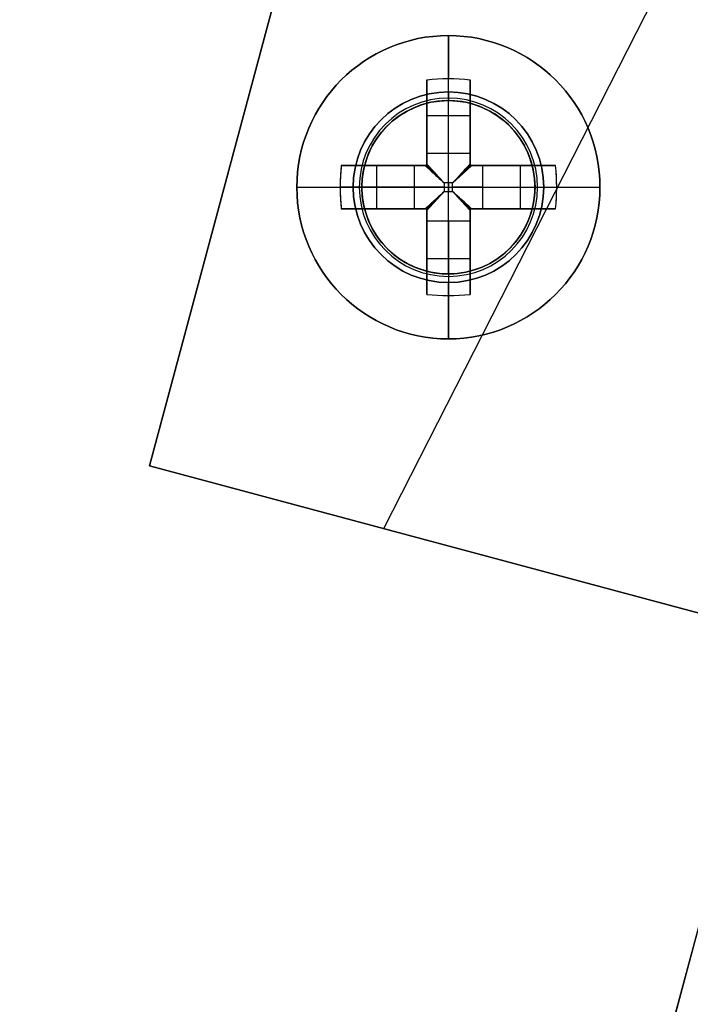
# Model space of a CAD drawing. Header units: millimetres. Extents: x -83 to 676, y -83 to 676.
# Tile 641 of 656: x 351 to 367, y 557 to 580. Entities that reach past the tile are written whole.
import ezdxf

# ---------------------------------------------------------------- set-up
doc = ezdxf.new("R2010")
doc.units = ezdxf.units.MM
doc.header["$MEASUREMENT"] = 0
doc.layers.add('IGES level 0', color=7, linetype='Continuous', true_color=0xff7878)

msp = doc.modelspace()

# ---------------------------------------------------------------- linework, layer by layer
at = {"layer": 'IGES level 0', "color": 254, "true_color": 0xcad1ee}
for p, q in [((376.998, 654.877, 48), (354.092, 569.393, 48)), ((354.092, 569.393, 47), (376.998, 654.877, 47)), ((361.51, 577.758, 47), (361.51, 577.758, 45.8)), ((361.9, 577.608, 47), (361.9, 577.608, 48)), ((361.9, 577.608, 48), (361.9, 577.608, 47)), ((359.21, 576.734, 48), (359.21, 576.734, 47)), ((359.061, 576.344, 45.8), (359.061, 576.344, 47)), ((359.061, 576.344, 47), (359.061, 576.344, 45.8)), ((362.924, 575.308, 47), (362.924, 575.308, 45.8)), ((362.924, 575.308, 45.8), (362.924, 575.308, 47)), ((362.774, 574.918, 48), (362.774, 574.918, 47)), ((360.084, 574.044, 48), (360.084, 574.044, 47)), ((360.084, 574.044, 47), (360.084, 574.044, 48)), ((360.475, 573.894, 47), (360.475, 573.894, 45.8)), ((354.092, 569.393, 48), (354.092, 569.393, 47)), ((354.092, 569.393, 48), (354.092, 569.393, 47)), ((354.092, 569.393, 47), (383.07, 561.628, 47)), ((383.07, 561.628, 48), (354.092, 569.393, 48)), ((354.092, 569.393, 47.5), (383.07, 561.628, 47.5))]:
    msp.add_line(p, q, dxfattribs=at)
at = {"layer": 'IGES level 0', "color": 140, "true_color": 0x00ccff}
for p, q in [((376.998, 654.877, 48), (354.092, 569.393, 48)), ((376.998, 654.877, 47), (354.092, 569.393, 47)), ((400.572, 648.56, 48), (359.496, 567.945, 48)), ((400.572, 648.56, 47), (359.496, 567.945, 47)), ((354.092, 569.393, 48), (383.07, 561.628, 48)), ((354.092, 569.393, 47), (383.07, 561.628, 47))]:
    msp.add_line(p, q, dxfattribs=at)
at = {"layer": 'IGES level 0', "color": 124, "true_color": 0x1aa180}
for p, q in [((359.264, 530.737, 47), (372.852, 581.448, 47)), ((359.264, 530.737, 45.8), (372.852, 581.448, 45.8))]:
    msp.add_line(p, q, dxfattribs=at)
at = {"layer": 'IGES level 0', "color": 1, "true_color": 0xff0808}
for p, q in [((360.992, 578.026, 48), (360.992, 579.326, 48)), ((360.492, 576.612, 48.463), (360.492, 578.301, 50.13)), ((360.492, 578.301, 50.13), (360.492, 576.612, 48.463)), ((360.992, 576.612, 48.463), (360.992, 578.326, 50.155)), ((361.492, 578.301, 50.13), (361.492, 576.612, 48.463)), ((361.492, 576.612, 48.463), (361.492, 578.301, 50.13)), ((360.492, 576.326, 49.699), (360.492, 577.864, 49.699)), ((361.492, 577.864, 49.699), (361.492, 576.326, 49.699)), ((360.992, 577.826, 47.8), (360.992, 577.826, 40)), ((360.992, 573.826, 40), (360.992, 577.826, 40)), ((360.992, 577.826, 40), (360.992, 577.826, 47.8)), ((360.492, 577.482, 49.322), (361.492, 577.482, 49.322)), ((360.492, 577.313, 49.155), (360.492, 577.313, 50.83)), ((361.492, 577.313, 49.155), (361.492, 577.313, 50.83)), ((360.492, 576.612, 48.463), (361.492, 576.612, 48.463)), ((360.492, 576.612, 48.463), (361.492, 576.612, 48.463)), ((358.518, 576.326, 50.13), (360.206, 576.326, 48.463)), ((360.206, 576.326, 48.463), (358.518, 576.326, 50.13)), ((358.954, 576.326, 49.699), (360.492, 576.326, 49.699)), ((359.336, 575.326, 49.322), (359.336, 576.326, 49.322)), ((359.505, 576.326, 49.155), (359.505, 576.326, 50.83)), ((360.206, 575.326, 48.463), (360.206, 576.326, 48.463)), ((360.206, 575.326, 48.463), (360.206, 576.326, 48.463)), ((360.492, 576.326, 51.128), (360.492, 576.326, 48.27)), ((360.492, 576.326, 48.27), (360.492, 576.326, 51.128)), ((361.492, 576.326, 51.128), (361.492, 576.326, 48.27)), ((361.492, 576.326, 49.699), (363.03, 576.326, 49.699)), ((361.492, 576.326, 48.27), (361.492, 576.326, 51.128)), ((361.779, 576.326, 48.463), (363.467, 576.326, 50.13)), ((361.779, 576.326, 48.463), (361.779, 575.326, 48.463)), ((363.467, 576.326, 50.13), (361.779, 576.326, 48.463)), ((361.779, 576.326, 48.463), (361.779, 575.326, 48.463)), ((362.48, 576.326, 49.155), (362.48, 576.326, 50.83)), ((362.648, 576.326, 49.322), (362.648, 575.326, 49.322)), ((357.492, 575.826, 48), (358.792, 575.826, 48)), ((360.206, 575.826, 48.463), (358.492, 575.826, 50.155)), ((358.992, 575.826, 47.8), (358.992, 575.826, 40)), ((358.992, 575.826, 40), (362.992, 575.826, 40)), ((361.09, 575.924, 48.18), (360.895, 575.924, 48.18)), ((360.895, 575.924, 48.18), (360.895, 575.728, 48.18)), ((360.895, 575.924, 48.18), (360.895, 575.728, 48.18)), ((361.09, 575.924, 48.18), (360.895, 575.924, 48.18)), ((360.895, 575.826, 48.18), (361.09, 575.826, 48.18)), ((360.992, 575.924, 48.18), (360.992, 575.728, 48.18)), ((361.09, 575.728, 48.18), (361.09, 575.924, 48.18)), ((361.09, 575.728, 48.18), (361.09, 575.924, 48.18)), ((361.779, 575.826, 48.463), (363.492, 575.826, 50.155)), ((362.992, 575.826, 47.8), (362.992, 575.826, 40)), ((363.192, 575.826, 48), (364.492, 575.826, 48)), ((360.895, 575.728, 48.18), (361.09, 575.728, 48.18)), ((360.895, 575.728, 48.18), (361.09, 575.728, 48.18)), ((360.206, 575.326, 48.463), (358.518, 575.326, 50.13)), ((358.518, 575.326, 50.13), (360.206, 575.326, 48.463)), ((360.492, 575.326, 49.699), (358.954, 575.326, 49.699)), ((359.505, 575.326, 49.155), (359.505, 575.326, 50.83)), ((360.492, 575.326, 51.128), (360.492, 575.326, 48.27)), ((360.492, 575.326, 48.27), (360.492, 575.326, 51.128)), ((360.492, 573.788, 49.699), (360.492, 575.326, 49.699)), ((361.492, 575.326, 51.128), (361.492, 575.326, 48.27)), ((361.492, 575.326, 49.699), (361.492, 573.788, 49.699)), ((361.492, 575.326, 48.27), (361.492, 575.326, 51.128)), ((363.03, 575.326, 49.699), (361.492, 575.326, 49.699)), ((363.467, 575.326, 50.13), (361.779, 575.326, 48.463)), ((361.779, 575.326, 48.463), (363.467, 575.326, 50.13)), ((362.48, 575.326, 49.155), (362.48, 575.326, 50.83)), ((360.492, 573.351, 50.13), (360.492, 575.04, 48.463)), ((361.492, 575.04, 48.463), (360.492, 575.04, 48.463)), ((360.492, 575.04, 48.463), (360.492, 573.351, 50.13)), ((361.492, 575.04, 48.463), (360.492, 575.04, 48.463)), ((360.992, 575.04, 48.463), (360.992, 573.326, 50.155)), ((361.492, 575.04, 48.463), (361.492, 573.351, 50.13)), ((361.492, 573.351, 50.13), (361.492, 575.04, 48.463)), ((360.492, 574.339, 49.155), (360.492, 574.339, 50.83)), ((361.492, 574.339, 49.155), (361.492, 574.339, 50.83)), ((361.492, 574.17, 49.322), (360.492, 574.17, 49.322)), ((360.992, 573.826, 40), (360.992, 573.826, 47.8)), ((360.992, 573.826, 47.8), (360.992, 573.826, 40)), ((360.992, 572.326, 48), (360.992, 573.626, 48))]:
    msp.add_line(p, q, dxfattribs=at)
at = {"layer": 'IGES level 0', "color": 153, "true_color": 0x5393cf}
for p, q in [((358.875, 529.288), (369.875, 570.34)), ((358.875, 529.288, -1.2), (369.875, 570.34, -1.2))]:
    msp.add_line(p, q, dxfattribs=at)
for centre in [(296.5, 296.5), (296.5, 296.5, -1.2)]:
    msp.add_circle(centre, 296.5, dxfattribs=at)
at = {"layer": 'IGES level 0'}
for centre, radius in [((296.5, 296.5, 47), 296.5), ((296.5, 296.5), 296.5), ((296.5, 296.5, 47), 295.3), ((296.5, 296.5), 295.3)]:
    msp.add_circle(centre, radius, dxfattribs=at)
at = {"layer": 'IGES level 0', "color": 124, "true_color": 0x1aa180}
for centre, radius in [((296.5, 296.5, 47), 295), ((296.5, 296.5, 45.8), 295), ((360.992, 575.826, 47), 2), ((360.992, 575.826, 45.8), 2)]:
    msp.add_circle(centre, radius, dxfattribs=at)
at = {"layer": 'IGES level 0', "color": 1, "true_color": 0xff0808}
for centre, radius in [((360.992, 575.826, 48), 3.5), ((360.992, 575.826, 48), 2.2), ((360.992, 575.826, 40), 2)]:
    msp.add_circle(centre, radius, dxfattribs=at)
at = {"layer": 'IGES level 0', "color": 140, "true_color": 0x00ccff}
for centre in [(360.992, 575.826, 48), (360.992, 575.826, 47)]:
    msp.add_circle(centre, 2, dxfattribs=at)
at = {"layer": 'IGES level 0'}
for centre, radius in [((296.5, 296.5), 296.5), ((296.5, 296.5, 47), 296.5), ((296.5, 296.5, 23.5), 296.5), ((296.5, 296.5, 47), 295.3), ((296.5, 296.5), 295.3), ((296.5, 296.5, 23.5), 295.3)]:
    msp.add_arc(centre, radius, 45, 225, dxfattribs=at)
at = {"layer": 'IGES level 0', "color": 153, "true_color": 0x5393cf}
for centre in [(296.5, 296.5, -1.2), (296.5, 296.5), (296.5, 296.5, -0.6)]:
    msp.add_arc(centre, 296.5, 345, 165, dxfattribs=at)
at = {"layer": 'IGES level 0', "color": 124, "true_color": 0x1aa180}
for centre in [(296.5, 296.5, 45.8), (296.5, 296.5, 47), (296.5, 296.5, 46.4)]:
    msp.add_arc(centre, 295, 345, 165, dxfattribs=at)
at = {"layer": 'IGES level 0', "color": 1, "true_color": 0xff0808}
for centre, radius, start, end in [((360.992, 575.826, 48), 3.5, 0, 180), ((360.992, 575.826, 48), 2.2, 90, 270), ((360.992, 575.826, 47.941), 2.059, 90, 270), ((360.992, 575.826, 48), 2.2, 270, 90), ((360.992, 575.826, 47.941), 2.059, 270, 90), ((360.992, 575.826, 40), 2, 90, 270), ((360.992, 575.826, 47.8), 2, 90, 270), ((360.992, 575.826, 43.9), 2, 90, 270), ((360.992, 575.826, 47.8), 2, 90, 270), ((360.992, 575.826, 47.8), 2, 270, 90), ((360.992, 575.826, 40), 2, 270, 90), ((360.992, 575.826, 47.8), 2, 270, 90), ((360.992, 575.826, 43.9), 2, 270, 90), ((360.992, 575.826, 48), 3.5, 180, 360)]:
    msp.add_arc(centre, radius, start, end, dxfattribs=at)
at = {"layer": 'IGES level 0', "color": 1, "true_color": 0xff0808, "extrusion": (1, 0, 0)}
for centre, radius, start, end in [((575.826, 47.686, 360.992), 3.514, 5.1275, 44.6488), ((575.826, 47.686, 360.492), 3.478, 44.6488, 81.7352), ((575.826, 47.686, 361.492), 3.478, 44.6488, 81.7352), ((578.026, 47.8, 360.992), 0.2, 90, 180), ((575.924, 49.16, 360.492), 0.98, 296.5596, 314.6488), ((575.924, 49.16, 360.492), 0.98, 296.5596, 314.6488), ((575.924, 49.16, 360.992), 0.98, 270, 314.6488), ((575.728, 49.16, 360.992), 0.98, 225.3512, 270), ((575.826, 47.686, 360.492), 3.478, 98.2648, 135.3512), ((575.826, 47.686, 360.492), 3.478, 98.2648, 135.3512), ((575.826, 47.686, 361.492), 3.478, 98.2648, 135.3512), ((575.728, 49.16, 361.492), 0.98, 225.3512, 243.4404), ((575.728, 49.16, 361.492), 0.98, 225.3512, 243.4404), ((573.626, 47.8, 360.992), 0.2, 360, 90), ((575.826, 47.686, 360.992), 3.514, 135.3512, 174.8725)]:
    msp.add_arc(centre, radius, start, end, dxfattribs=at)
at = {"layer": 'IGES level 0', "color": 1, "true_color": 0xff0808, "extrusion": (-4.8968e-14, -0.70276, 0.711427)}
msp.add_arc((360.992, 443.17, -370.742), 3.514, 81.8199, 98.1801, dxfattribs=at)
at = {"layer": 'IGES level 0', "color": 1, "true_color": 0xff0808, "extrusion": (-2.74971e-14, -0.70276, 0.711427)}
msp.add_arc((360.992, 443.17, -370.742), 3.514, 81.8199, 98.1801, dxfattribs=at)
at = {"layer": 'IGES level 0', "color": 1, "true_color": 0xff0808, "extrusion": (1, -4.80517e-14, -1.52064e-13)}
msp.add_arc((575.826, 47.686, 360.492), 3.478, 44.6488, 81.7352, dxfattribs=at)
at = {"layer": 'IGES level 0', "color": 1, "true_color": 0xff0808, "extrusion": (1, -2.83936e-13, -5.61904e-13)}
msp.add_arc((575.826, 47.686, 361.492), 3.478, 44.6488, 81.7352, dxfattribs=at)
at = {"layer": 'IGES level 0', "color": 1, "true_color": 0xff0808, "extrusion": (1, -6.86161e-13, 6.86161e-13)}
msp.add_arc((578.026, 47.8, 360.992), 0.2, 90, 180, dxfattribs=at)
at = {"layer": 'IGES level 0', "color": 254, "true_color": 0xcad1ee}
for centre, start, end in [((360.992, 575.826, 48), 63, 243), ((360.992, 575.826, 47), 63, 243), ((360.992, 575.826, 47.5), 63, 243), ((360.992, 575.826, 47), 345, 165), ((360.992, 575.826, 45.8), 345, 165), ((360.992, 575.826, 46.4), 345, 165), ((360.992, 575.826, 48), 243, 63), ((360.992, 575.826, 47), 243, 63), ((360.992, 575.826, 47.5), 243, 63), ((360.992, 575.826, 47), 165, 345), ((360.992, 575.826, 45.8), 165, 345), ((360.992, 575.826, 46.4), 165, 345)]:
    msp.add_arc(centre, 2, start, end, dxfattribs=at)
at = {"layer": 'IGES level 0', "color": 1, "true_color": 0xff0808, "extrusion": (1, -2.71587e-12, 3.7929e-12)}
msp.add_arc((575.924, 49.16, 361.492), 0.98, 296.5596, 314.6488, dxfattribs=at)
at = {"layer": 'IGES level 0', "color": 1, "true_color": 0xff0808, "extrusion": (1, 2.71587e-12, -3.7929e-12)}
msp.add_arc((575.924, 49.16, 361.492), 0.98, 296.5596, 314.6488, dxfattribs=at)
at = {"layer": 'IGES level 0', "color": 1, "true_color": 0xff0808, "extrusion": (0.70276, 3.42943e-15, 0.711427)}
msp.add_arc((575.826, -223.308, 287.616), 3.514, 81.8199, 98.1801, dxfattribs=at)
at = {"layer": 'IGES level 0', "color": 1, "true_color": 0xff0808, "extrusion": (0.70276, 1.08435e-13, 0.711427)}
msp.add_arc((575.826, -223.308, 287.616), 3.514, 81.8199, 90, dxfattribs=at)
at = {"layer": 'IGES level 0', "color": 1, "true_color": 0xff0808, "extrusion": (-5.67872e-13, 1, 1.12381e-12)}
msp.add_arc((-360.992, 47.686, 576.326), 3.478, 44.6488, 81.7352, dxfattribs=at)
at = {"layer": 'IGES level 0', "color": 1, "true_color": 0xff0808, "extrusion": (1.87833e-13, 1, -2.57776e-13)}
msp.add_arc((-360.992, 47.686, 576.326), 3.478, 44.6488, 81.7352, dxfattribs=at)
at = {"layer": 'IGES level 0', "color": 1, "true_color": 0xff0808, "extrusion": (0, 1, 0)}
for centre, radius, start, end in [((-360.895, 49.16, 576.326), 0.98, 296.5596, 314.6488), ((-361.09, 49.16, 576.326), 0.98, 225.3512, 243.4404), ((-361.09, 49.16, 576.326), 0.98, 225.3512, 243.4404), ((-360.992, 47.686, 575.826), 3.514, 5.1275, 44.6488), ((-360.992, 47.686, 575.826), 3.514, 5.1275, 44.6488), ((-360.895, 49.16, 575.826), 0.98, 270, 314.6488), ((-361.09, 49.16, 575.826), 0.98, 225.3512, 270), ((-360.992, 47.686, 575.826), 3.514, 135.3512, 174.8725), ((-360.992, 47.686, 575.326), 3.478, 98.2648, 135.3512), ((-361.09, 49.16, 575.326), 0.98, 225.3512, 243.4404)]:
    msp.add_arc(centre, radius, start, end, dxfattribs=at)
at = {"layer": 'IGES level 0', "color": 1, "true_color": 0xff0808, "extrusion": (-5.43174e-12, 1, -7.5858e-12)}
msp.add_arc((-360.895, 49.16, 576.326), 0.98, 296.5596, 314.6488, dxfattribs=at)
at = {"layer": 'IGES level 0', "color": 1, "true_color": 0xff0808, "extrusion": (2.83936e-13, 1, 5.61904e-13)}
for centre in [(-360.992, 47.686, 576.326), (-360.992, 47.686, 576.326), (-360.992, 47.686, 575.326)]:
    msp.add_arc(centre, 3.478, 98.2648, 135.3512, dxfattribs=at)
at = {"layer": 'IGES level 0', "color": 1, "true_color": 0xff0808, "extrusion": (-0.70276, -3.42668e-15, 0.711427)}
msp.add_arc((-575.826, 290.332, -219.766), 3.514, 81.8199, 98.1801, dxfattribs=at)
at = {"layer": 'IGES level 0', "color": 1, "true_color": 0xff0808, "extrusion": (-0.70276, -1.92551e-14, 0.711427)}
msp.add_arc((-575.826, 290.332, -219.766), 3.514, 90, 98.1801, dxfattribs=at)
at = {"layer": 'IGES level 0', "color": 1, "true_color": 0xff0808, "extrusion": (0.689371, -0.689371, -0.222565)}
msp.add_arc((662.431, 13.164, -159.366), 0.08, 257.4403, 282.5475, dxfattribs=at)
at = {"layer": 'IGES level 0', "color": 1, "true_color": 0xff0808, "extrusion": (0.702705, -0.702705, -0.111406)}
msp.add_arc((662.431, 31.009, -156.677), 0.08, 263.7148, 276.3569, dxfattribs=at)
at = {"layer": 'IGES level 0', "color": 1, "true_color": 0xff0808, "extrusion": (0.702705, 0.702705, 0.111406)}
msp.add_arc((151.91, -25.866, 664.02), 0.08, 263.6431, 276.2852, dxfattribs=at)
at = {"layer": 'IGES level 0', "color": 1, "true_color": 0xff0808, "extrusion": (0.689371, 0.689371, 0.222565)}
msp.add_arc((151.91, -100.46, 657.082), 0.08, 257.4525, 282.5597, dxfattribs=at)
at = {"layer": 'IGES level 0', "color": 1, "true_color": 0xff0808, "extrusion": (0.70276, 4.20483e-13, 0.711427)}
msp.add_arc((575.826, -223.308, 287.616), 3.514, 90, 98.1801, dxfattribs=at)
at = {"layer": 'IGES level 0', "color": 1, "true_color": 0xff0808, "extrusion": (2.1883e-10, 1, 2.87549e-11)}
msp.add_arc((-358.792, 47.8, 575.826), 0.2, 90, 180, dxfattribs=at)
at = {"layer": 'IGES level 0', "color": 1, "true_color": 0xff0808, "extrusion": (2.18833e-10, 1, -2.87547e-11)}
msp.add_arc((-363.192, 47.8, 575.826), 0.2, 360, 90, dxfattribs=at)
at = {"layer": 'IGES level 0', "color": 1, "true_color": 0xff0808, "extrusion": (-0.70276, -3.46223e-13, 0.711427)}
msp.add_arc((-575.826, 290.332, -219.766), 3.514, 81.8199, 90, dxfattribs=at)
at = {"layer": 'IGES level 0', "color": 1, "true_color": 0xff0808, "extrusion": (-4.98371e-13, 1, -2.31211e-13)}
msp.add_arc((-360.992, 47.686, 575.826), 3.514, 135.3512, 174.8725, dxfattribs=at)
at = {"layer": 'IGES level 0', "color": 1, "true_color": 0xff0808, "extrusion": (0.702705, 0.702705, -0.111406)}
msp.add_arc((151.91, 121.731, 652.594), 0.08, 263.7148, 276.3569, dxfattribs=at)
at = {"layer": 'IGES level 0', "color": 1, "true_color": 0xff0808, "extrusion": (0.702705, -0.702705, 0.111406)}
msp.add_arc((662.431, 64.857, -145.252), 0.08, 263.6431, 276.2852, dxfattribs=at)
at = {"layer": 'IGES level 0', "color": 1, "true_color": 0xff0808, "extrusion": (0.689371, 0.689371, -0.222565)}
msp.add_arc((151.91, 194.408, 634.549), 0.08, 257.4403, 282.5475, dxfattribs=at)
at = {"layer": 'IGES level 0', "color": 1, "true_color": 0xff0808, "extrusion": (0.689371, -0.689371, 0.222565)}
msp.add_arc((662.431, 80.784, -136.834), 0.08, 257.4525, 282.5597, dxfattribs=at)
at = {"layer": 'IGES level 0', "color": 1, "true_color": 0xff0808, "extrusion": (-2.83936e-13, 1, 5.61904e-13)}
msp.add_arc((-360.992, 47.686, 575.326), 3.478, 44.6488, 81.7352, dxfattribs=at)
at = {"layer": 'IGES level 0', "color": 1, "true_color": 0xff0808, "extrusion": (2.83936e-13, 1, -5.61904e-13)}
msp.add_arc((-360.992, 47.686, 575.326), 3.478, 44.6488, 81.7352, dxfattribs=at)
at = {"layer": 'IGES level 0', "color": 1, "true_color": 0xff0808, "extrusion": (5.43174e-12, 1, 7.5858e-12)}
msp.add_arc((-360.895, 49.16, 575.326), 0.98, 296.5596, 314.6488, dxfattribs=at)
msp.add_arc((-360.895, 49.16, 575.326), 0.98, 296.5596, 314.6488, dxfattribs=at)
at = {"layer": 'IGES level 0', "color": 1, "true_color": 0xff0808, "extrusion": (1, -2.71587e-12, -3.7929e-12)}
msp.add_arc((575.728, 49.16, 360.492), 0.98, 225.3512, 243.4404, dxfattribs=at)
at = {"layer": 'IGES level 0', "color": 1, "true_color": 0xff0808, "extrusion": (1, 2.71587e-12, 3.7929e-12)}
msp.add_arc((575.728, 49.16, 360.492), 0.98, 225.3512, 243.4404, dxfattribs=at)
at = {"layer": 'IGES level 0', "color": 1, "true_color": 0xff0808, "extrusion": (1, 9.39164e-14, -1.28888e-13)}
msp.add_arc((575.826, 47.686, 361.492), 3.478, 98.2648, 135.3512, dxfattribs=at)
at = {"layer": 'IGES level 0', "color": 1, "true_color": 0xff0808, "extrusion": (-5.43174e-12, 1, 7.5858e-12)}
msp.add_arc((-361.09, 49.16, 575.326), 0.98, 225.3512, 243.4404, dxfattribs=at)
at = {"layer": 'IGES level 0', "color": 1, "true_color": 0xff0808, "extrusion": (1, 6.86161e-13, 6.86161e-13)}
msp.add_arc((573.626, 47.8, 360.992), 0.2, 360, 90, dxfattribs=at)
at = {"layer": 'IGES level 0', "color": 1, "true_color": 0xff0808, "extrusion": (2.74971e-14, 0.70276, 0.711427)}
msp.add_arc((-360.992, -376.147, 438.592), 3.514, 81.8199, 98.1801, dxfattribs=at)
at = {"layer": 'IGES level 0', "color": 1, "true_color": 0xff0808, "extrusion": (4.89681e-14, 0.70276, 0.711427)}
msp.add_arc((-360.992, -376.147, 438.592), 3.514, 81.8199, 98.1801, dxfattribs=at)
at = {"layer": 'IGES level 0', "color": 1, "true_color": 0xff0808}
for points in [[(360.457, 576.326, 48.283), (360.468, 576.326, 48.277), (360.48, 576.326, 48.273), (360.492, 576.326, 48.27)], [(360.492, 576.326, 48.27), (360.492, 576.338, 48.273), (360.492, 576.35, 48.277), (360.492, 576.362, 48.283)], [(361.492, 576.362, 48.283), (361.492, 576.35, 48.277), (361.492, 576.338, 48.273), (361.492, 576.326, 48.27)], [(361.492, 576.326, 48.27), (361.505, 576.326, 48.273), (361.517, 576.326, 48.277), (361.528, 576.326, 48.283)], [(360.492, 575.326, 48.27), (360.48, 575.326, 48.273), (360.468, 575.326, 48.277), (360.457, 575.326, 48.283)], [(360.492, 575.29, 48.283), (360.492, 575.302, 48.277), (360.492, 575.314, 48.273), (360.492, 575.326, 48.27)], [(361.492, 575.326, 48.27), (361.492, 575.314, 48.273), (361.492, 575.302, 48.277), (361.492, 575.29, 48.283)], [(361.528, 575.326, 48.283), (361.517, 575.326, 48.277), (361.505, 575.326, 48.273), (361.492, 575.326, 48.27)]]:
    msp.add_open_spline(points, degree=3, dxfattribs=at)
for points, knots in [([(360.492, 576.326, 48.27), (360.485, 576.326, 48.272), (360.478, 576.326, 48.274), (360.466, 576.326, 48.279), (360.461, 576.326, 48.281), (360.457, 576.326, 48.283)], [0, 0, 0, 0, 0.00002195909, 0.00002195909, 0.0000380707, 0.0000380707, 0.0000380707, 0.0000380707]), ([(360.457, 576.326, 48.283), (360.501, 576.285, 48.261), (360.547, 576.243, 48.242), (360.642, 576.155, 48.212), (360.692, 576.11, 48.2), (360.792, 576.018, 48.184), (360.844, 575.971, 48.18), (360.895, 575.924, 48.18)], [0, 0, 0, 0, 0.320257, 0.320257, 0.655825, 0.655825, 1, 1, 1, 1]), ([(360.457, 576.326, 48.283), (360.473, 576.311, 48.275), (360.489, 576.296, 48.268), (360.523, 576.265, 48.253), (360.54, 576.249, 48.246), (360.576, 576.217, 48.233), (360.594, 576.2, 48.227), (360.627, 576.169, 48.217), (360.644, 576.154, 48.212), (360.677, 576.124, 48.204), (360.695, 576.107, 48.2), (360.731, 576.074, 48.193), (360.749, 576.057, 48.191), (360.788, 576.022, 48.186), (360.808, 576.003, 48.183), (360.848, 575.966, 48.181), (360.868, 575.948, 48.18), (360.891, 575.927, 48.18), (360.893, 575.925, 48.18), (360.895, 575.924, 48.18)], [0, 0, 0, 0, 0.129053, 0.129053, 0.256755, 0.256755, 0.38469, 0.38469, 0.5, 0.5, 0.626455, 0.626455, 0.749753, 0.749753, 0.874877, 0.874877, 0.989347, 0.989347, 1, 1, 1, 1]), ([(360.491, 576.326, 48.271), (360.526, 576.287, 48.253), (360.586, 576.221, 48.228), (360.647, 576.155, 48.211), (360.671, 576.129, 48.206)], [0.0440598, 0.0440598, 0.0440598, 0.0440598, 0.3202573, 0.497, 0.497, 0.497, 0.497]), ([(360.895, 575.924, 48.18), (360.876, 575.944, 48.18), (360.859, 575.963, 48.18), (360.824, 576.001, 48.183), (360.807, 576.019, 48.184), (360.774, 576.055, 48.189), (360.758, 576.072, 48.191), (360.727, 576.106, 48.197), (360.712, 576.123, 48.2), (360.69, 576.147, 48.206), (360.682, 576.155, 48.208), (360.66, 576.179, 48.214), (360.644, 576.196, 48.218), (360.614, 576.229, 48.229), (360.599, 576.246, 48.234), (360.569, 576.278, 48.246), (360.554, 576.294, 48.253), (360.525, 576.326, 48.266), (360.511, 576.342, 48.273), (360.495, 576.358, 48.282), (360.494, 576.36, 48.282), (360.492, 576.362, 48.283)], [0, 0, 0, 0, 0.101614, 0.101614, 0.209673, 0.209673, 0.321553, 0.321553, 0.439036, 0.439036, 0.5, 0.5, 0.625, 0.625, 0.744934, 0.744934, 0.864797, 0.864797, 0.986554, 0.986554, 1, 1, 1, 1]), ([(360.492, 576.362, 48.283), (360.492, 576.355, 48.28), (360.492, 576.348, 48.277), (360.492, 576.336, 48.273), (360.492, 576.331, 48.271), (360.492, 576.326, 48.27)], [0, 0, 0, 0, 0.00002297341, 0.00002297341, 0.0000380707, 0.0000380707, 0.0000380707, 0.0000380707]), ([(361.492, 576.362, 48.283), (361.478, 576.346, 48.275), (361.463, 576.329, 48.268), (361.431, 576.295, 48.253), (361.415, 576.278, 48.246), (361.383, 576.243, 48.233), (361.367, 576.225, 48.227), (361.336, 576.191, 48.217), (361.321, 576.175, 48.212), (361.29, 576.141, 48.204), (361.274, 576.124, 48.2), (361.24, 576.087, 48.193), (361.224, 576.069, 48.191), (361.188, 576.03, 48.186), (361.17, 576.01, 48.183), (361.133, 575.97, 48.181), (361.115, 575.95, 48.18), (361.094, 575.927, 48.18), (361.092, 575.925, 48.18), (361.09, 575.924, 48.18)], [0, 0, 0, 0, 0.1290525, 0.1290525, 0.2567545, 0.2567545, 0.3846897, 0.3846897, 0.5, 0.5, 0.6264552, 0.6264552, 0.7497533, 0.7497533, 0.8748767, 0.8748767, 0.9893473, 0.9893473, 1, 1, 1, 1]), ([(361.492, 576.362, 48.283), (361.451, 576.317, 48.261), (361.409, 576.271, 48.242), (361.322, 576.176, 48.212), (361.277, 576.127, 48.2), (361.184, 576.026, 48.184), (361.137, 575.975, 48.18), (361.09, 575.924, 48.18)], [0, 0, 0, 0, 0.320257, 0.320257, 0.655825, 0.655825, 1, 1, 1, 1]), ([(361.09, 575.924, 48.18), (361.11, 575.942, 48.18), (361.129, 575.96, 48.18), (361.167, 575.994, 48.183), (361.186, 576.011, 48.184), (361.221, 576.044, 48.189), (361.239, 576.06, 48.191), (361.273, 576.091, 48.197), (361.289, 576.106, 48.2), (361.313, 576.129, 48.206), (361.321, 576.136, 48.208), (361.346, 576.158, 48.214), (361.363, 576.174, 48.218), (361.396, 576.204, 48.229), (361.412, 576.219, 48.234), (361.445, 576.249, 48.246), (361.461, 576.264, 48.253), (361.493, 576.293, 48.266), (361.508, 576.308, 48.273), (361.525, 576.323, 48.282), (361.527, 576.324, 48.282), (361.528, 576.326, 48.283)], [0, 0, 0, 0, 0.101614, 0.101614, 0.209673, 0.209673, 0.321553, 0.321553, 0.439036, 0.439036, 0.5, 0.5, 0.625, 0.625, 0.744934, 0.744934, 0.864797, 0.864797, 0.986554, 0.986554, 1, 1, 1, 1]), ([(361.492, 576.328, 48.271), (361.453, 576.292, 48.253), (361.388, 576.232, 48.228), (361.321, 576.171, 48.211), (361.295, 576.147, 48.206)], [0.0440597, 0.0440597, 0.0440597, 0.0440597, 0.3202573, 0.497, 0.497, 0.497, 0.497]), ([(361.492, 576.326, 48.27), (361.492, 576.333, 48.272), (361.492, 576.34, 48.274), (361.492, 576.352, 48.279), (361.492, 576.357, 48.281), (361.492, 576.362, 48.283)], [0, 0, 0, 0, 0.00002195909, 0.00002195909, 0.0000380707, 0.0000380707, 0.0000380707, 0.0000380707]), ([(361.528, 576.326, 48.283), (361.521, 576.326, 48.28), (361.514, 576.326, 48.277), (361.502, 576.326, 48.273), (361.497, 576.326, 48.271), (361.492, 576.326, 48.27)], [0, 0, 0, 0, 0.00002297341, 0.00002297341, 0.0000380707, 0.0000380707, 0.0000380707, 0.0000380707]), ([(360.895, 575.728, 48.18), (360.875, 575.71, 48.18), (360.855, 575.692, 48.18), (360.818, 575.657, 48.183), (360.799, 575.641, 48.184), (360.763, 575.608, 48.189), (360.746, 575.592, 48.191), (360.712, 575.561, 48.197), (360.696, 575.546, 48.2), (360.672, 575.523, 48.206), (360.663, 575.516, 48.208), (360.639, 575.493, 48.214), (360.622, 575.478, 48.218), (360.589, 575.447, 48.229), (360.573, 575.432, 48.234), (360.54, 575.403, 48.246), (360.524, 575.388, 48.253), (360.492, 575.359, 48.266), (360.477, 575.344, 48.273), (360.46, 575.329, 48.282), (360.458, 575.327, 48.282), (360.457, 575.326, 48.283)], [0, 0, 0, 0, 0.101614, 0.101614, 0.209673, 0.209673, 0.321553, 0.321553, 0.439036, 0.439036, 0.5, 0.5, 0.625, 0.625, 0.744934, 0.744934, 0.864797, 0.864797, 0.986554, 0.986554, 1, 1, 1, 1]), ([(360.492, 575.29, 48.283), (360.507, 575.306, 48.275), (360.522, 575.323, 48.268), (360.553, 575.357, 48.253), (360.569, 575.374, 48.246), (360.602, 575.409, 48.233), (360.618, 575.427, 48.227), (360.649, 575.461, 48.217), (360.664, 575.477, 48.212), (360.695, 575.511, 48.204), (360.711, 575.528, 48.2), (360.744, 575.565, 48.193), (360.761, 575.583, 48.191), (360.797, 575.621, 48.186), (360.815, 575.642, 48.183), (360.852, 575.682, 48.181), (360.87, 575.702, 48.18), (360.891, 575.724, 48.18), (360.893, 575.726, 48.18), (360.895, 575.728, 48.18)], [0, 0, 0, 0, 0.1290525, 0.1290525, 0.2567545, 0.2567545, 0.3846897, 0.3846897, 0.5, 0.5, 0.6264552, 0.6264552, 0.7497533, 0.7497533, 0.8748767, 0.8748767, 0.9893473, 0.9893473, 1, 1, 1, 1]), ([(360.492, 575.29, 48.283), (360.534, 575.335, 48.261), (360.576, 575.381, 48.242), (360.663, 575.476, 48.212), (360.708, 575.525, 48.2), (360.801, 575.626, 48.184), (360.848, 575.677, 48.18), (360.895, 575.728, 48.18)], [0, 0, 0, 0, 0.320257, 0.320257, 0.655825, 0.655825, 1, 1, 1, 1]), ([(361.528, 575.326, 48.283), (361.512, 575.341, 48.275), (361.496, 575.356, 48.268), (361.462, 575.387, 48.253), (361.444, 575.403, 48.246), (361.409, 575.435, 48.233), (361.391, 575.452, 48.227), (361.357, 575.483, 48.217), (361.341, 575.498, 48.212), (361.308, 575.528, 48.204), (361.29, 575.545, 48.2), (361.254, 575.578, 48.193), (361.235, 575.595, 48.191), (361.197, 575.63, 48.186), (361.177, 575.649, 48.183), (361.137, 575.685, 48.181), (361.117, 575.704, 48.18), (361.094, 575.725, 48.18), (361.092, 575.727, 48.18), (361.09, 575.728, 48.18)], [0, 0, 0, 0, 0.1290525, 0.1290525, 0.2567545, 0.2567545, 0.3846897, 0.3846897, 0.5, 0.5, 0.6264552, 0.6264552, 0.7497533, 0.7497533, 0.8748767, 0.8748767, 0.9893473, 0.9893473, 1, 1, 1, 1]), ([(361.09, 575.728, 48.18), (361.109, 575.708, 48.18), (361.126, 575.689, 48.18), (361.161, 575.651, 48.183), (361.178, 575.633, 48.184), (361.211, 575.597, 48.189), (361.226, 575.58, 48.191), (361.258, 575.546, 48.197), (361.273, 575.529, 48.2), (361.295, 575.505, 48.206), (361.303, 575.497, 48.208), (361.325, 575.473, 48.214), (361.34, 575.456, 48.218), (361.371, 575.423, 48.229), (361.386, 575.406, 48.234), (361.416, 575.374, 48.246), (361.431, 575.358, 48.253), (361.46, 575.326, 48.266), (361.474, 575.31, 48.273), (361.489, 575.293, 48.282), (361.491, 575.292, 48.282), (361.492, 575.29, 48.283)], [0, 0, 0, 0, 0.101614, 0.101614, 0.209673, 0.209673, 0.321553, 0.321553, 0.439036, 0.439036, 0.5, 0.5, 0.625, 0.625, 0.744934, 0.744934, 0.864797, 0.864797, 0.986554, 0.986554, 1, 1, 1, 1]), ([(361.528, 575.326, 48.283), (361.483, 575.367, 48.261), (361.438, 575.409, 48.242), (361.342, 575.497, 48.212), (361.293, 575.542, 48.2), (361.192, 575.634, 48.184), (361.141, 575.681, 48.18), (361.09, 575.728, 48.18)], [0, 0, 0, 0, 0.320257, 0.320257, 0.655825, 0.655825, 1, 1, 1, 1]), ([(360.492, 575.324, 48.271), (360.532, 575.36, 48.253), (360.597, 575.42, 48.228), (360.663, 575.481, 48.211), (360.689, 575.505, 48.206)], [0.0440597, 0.0440597, 0.0440597, 0.0440597, 0.3202573, 0.497, 0.497, 0.497, 0.497]), ([(361.494, 575.326, 48.271), (361.458, 575.365, 48.253), (361.398, 575.43, 48.228), (361.338, 575.497, 48.211), (361.314, 575.523, 48.206)], [0.0440597, 0.0440597, 0.0440597, 0.0440597, 0.3202573, 0.497, 0.497, 0.497, 0.497]), ([(360.457, 575.326, 48.283), (360.463, 575.326, 48.28), (360.471, 575.326, 48.277), (360.483, 575.326, 48.273), (360.487, 575.326, 48.271), (360.492, 575.326, 48.27)], [0, 0, 0, 0, 0.00002297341, 0.00002297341, 0.0000380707, 0.0000380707, 0.0000380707, 0.0000380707]), ([(360.492, 575.326, 48.27), (360.492, 575.319, 48.272), (360.492, 575.312, 48.274), (360.492, 575.3, 48.279), (360.492, 575.295, 48.281), (360.492, 575.29, 48.283)], [0, 0, 0, 0, 0.00002195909, 0.00002195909, 0.0000380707, 0.0000380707, 0.0000380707, 0.0000380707]), ([(361.492, 575.29, 48.283), (361.492, 575.297, 48.28), (361.492, 575.304, 48.277), (361.492, 575.316, 48.273), (361.492, 575.321, 48.271), (361.492, 575.326, 48.27)], [0, 0, 0, 0, 0.00002297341, 0.00002297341, 0.0000380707, 0.0000380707, 0.0000380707, 0.0000380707]), ([(361.492, 575.326, 48.27), (361.5, 575.326, 48.272), (361.507, 575.326, 48.274), (361.518, 575.326, 48.279), (361.523, 575.326, 48.281), (361.528, 575.326, 48.283)], [0, 0, 0, 0, 0.00002195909, 0.00002195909, 0.0000380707, 0.0000380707, 0.0000380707, 0.0000380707])]:
    msp.add_open_spline(points, degree=3, knots=knots, dxfattribs=at)
for points, weights in [([(360.895, 575.924, 48.18), (360.682, 576.155, 48.18), (360.492, 576.362, 48.283)], [1, 0.972991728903, 1]), ([(361.09, 575.924, 48.18), (361.321, 576.136, 48.18), (361.528, 576.326, 48.283)], [1, 0.972991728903, 1]), ([(360.895, 575.728, 48.18), (360.664, 575.516, 48.18), (360.457, 575.326, 48.283)], [1, 0.972991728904, 1]), ([(361.09, 575.728, 48.18), (361.302, 575.497, 48.18), (361.492, 575.29, 48.283)], [1, 0.972991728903, 1])]:
    msp.add_rational_spline(points, weights, degree=2, dxfattribs=at)

doc.saveas('drawing.dxf')
